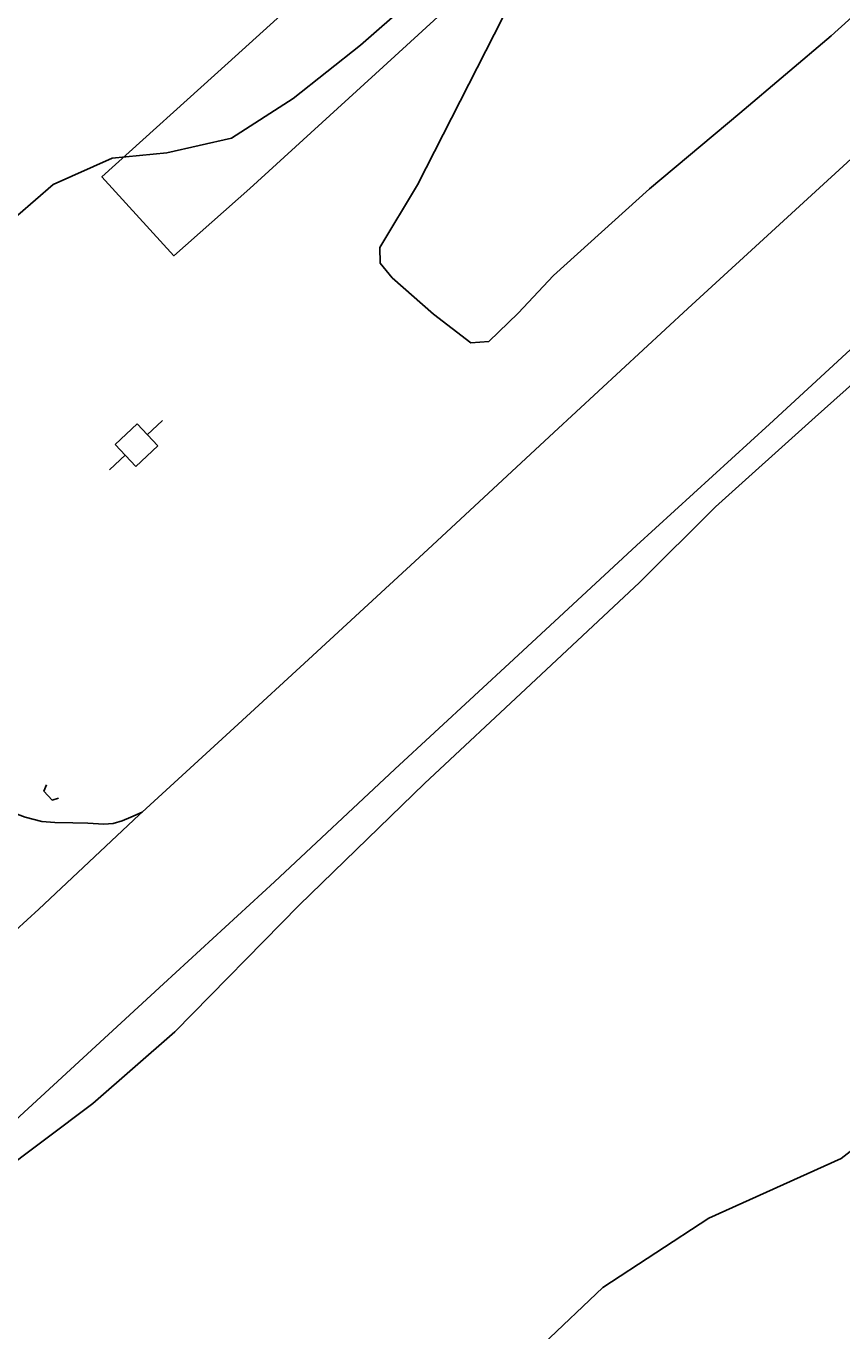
# Model space of a CAD drawing. Extents: x 2161152 to 2175754, y 602179 to 617749.
# Drawn here: x 2163733.9 to 2163869.2, y 606142.6 to 606358.9 of the extents above; entities that cross this region are included whole.
import ezdxf

# ---------------------------------------------------------------- set-up
doc = ezdxf.new("R2010")
doc.units = 0
for name, color, linetype in [('RD_EX_DR_Pipe', 7, 'Continuous'), ('RD_EX_Parking_Asphalt', 7, 'Continuous'), ('RD_EX_Parking_Conc', 7, 'Continuous'), ('RD_EX_Road', 7, 'Continuous'), ('RD_EX_UT', 7, 'Continuous'), ('RD_EX_VEG', 7, 'Continuous')]:
    doc.layers.add(name, color=color, linetype=linetype)

msp = doc.modelspace()

# ---------------------------------------------------------------- linework, layer by layer
at = {"layer": 'RD_EX_DR_Pipe'}
msp.add_lwpolyline([(2163737.29, 606233.13), (2163736.89, 606232.09), (2163738.23, 606230.61), (2163739.31, 606230.91)], dxfattribs=at)
at = {"layer": 'RD_EX_Parking_Asphalt'}
msp.add_lwpolyline([(2163730.75, 606229), (2163732, 606228.46), (2163733.79, 606227.78), (2163736.52, 606227.08), (2163738.72, 606226.88), (2163741.68, 606226.83), (2163744.19, 606226.77), (2163746.81, 606226.61), (2163748.38, 606226.71), (2163749.86, 606227.17), (2163751.29, 606227.81), (2163753.16, 606228.62)], dxfattribs=at)
at = {"layer": 'RD_EX_Parking_Conc'}
msp.add_lwpolyline([(2163880.54, 606432.42), (2163866.45, 606419.75), (2163841.8, 606396.97), (2163819, 606375.83), (2163793.14, 606352.12), (2163771.02, 606331.99), (2163758.44, 606320.82), (2163746.49, 606333.91), (2163767.44, 606352.78), (2163810.43, 606391.76), (2163832.77, 606412.4), (2163850.15, 606428.61), (2163877.48, 606453.23)], dxfattribs=at)
at = {"layer": 'RD_EX_Road'}
for points in [[(2163875.41, 606341.16), (2163843.65, 606312.1), (2163821.47, 606291.55), (2163800.55, 606272.14), (2163780.74, 606253.92), (2163769.08, 606243.22), (2163753.16, 606228.62), (2163752.68, 606228.18), (2163736.03, 606212.55), (2163720.51, 606198.38), (2163711.78, 606190.3), (2163708.15, 606186.95), (2163694.14, 606174.02), (2163673.96, 606155.38), (2163651.97, 606135.18), (2163628.42, 606113.37), (2163602.14, 606089.14), (2163584.89, 606073.34), (2163567.66, 606057.41), (2163543.67, 606035.28), (2163521.89, 606015.12)], [(2163449.16, 605916.57), (2163480.7, 605945.66), (2163507.12, 605970.04), (2163519.49, 605981.54), (2163538.78, 605999.59), (2163549.3, 606009.29), (2163566.47, 606025.19), (2163585.52, 606042.74), (2163604.13, 606059.76), (2163621.17, 606075.39), (2163643.67, 606096.22), (2163665.02, 606115.84), (2163683.11, 606132.37), (2163695.21, 606143.44), (2163711.83, 606158.88), (2163734.25, 606179.52), (2163756.74, 606200.15), (2163775.1, 606217.09), (2163795.1, 606235.76), (2163814.8, 606253.97), (2163835.17, 606272.79), (2163857.2, 606292.93), (2163879.81, 606313.76)]]:
    msp.add_lwpolyline(points, dxfattribs=at)
at = {"layer": 'RD_EX_UT'}
for p, q in [((2163752.36, 606292.97), (2163748.7, 606289.56)), ((2163755.77, 606289.3), (2163752.36, 606292.97)), ((2163756.54, 606293.51), (2163753.99, 606291.15)), ((2163748.7, 606289.56), (2163752.1, 606285.9)), ((2163750.41, 606287.83), (2163747.74, 606285.35)), ((2163752.1, 606285.9), (2163755.77, 606289.3))]:
    msp.add_line(p, q, dxfattribs=at)
at = {"layer": 'RD_EX_VEG'}
for points in [[(2163880.06, 606368.7), (2163867.47, 606357.27), (2163852.27, 606344.47), (2163837.32, 606331.9), (2163821.4, 606317.53), (2163815.53, 606311.28), (2163810.66, 606306.62), (2163807.66, 606306.39), (2163801.52, 606311.16), (2163794.62, 606317.17), (2163792.66, 606319.61), (2163792.61, 606322.18), (2163798.86, 606332.58), (2163812.98, 606360.32), (2163820.94, 606370.3), (2163825.47, 606376.51), (2163837.89, 606388.45), (2163858.83, 606407.83), (2163882.38, 606429.64)], [(2163805.63, 606369.95), (2163789.39, 606355.7), (2163778.2, 606346.89), (2163767.98, 606340.33), (2163757.26, 606337.88), (2163748.2, 606336.99), (2163738.39, 606332.62), (2163729.64, 606324.98)], [(2163522.51, 605974.72), (2163543.42, 605992.52), (2163564.29, 606011.65), (2163582.91, 606029.48), (2163594.9, 606041.15), (2163615.08, 606061.96), (2163628.18, 606075.57), (2163646.78, 606090.38), (2163665.44, 606105.76), (2163682.04, 606123.5), (2163700.82, 606141.64), (2163715.5, 606156.13), (2163728.9, 606168.3), (2163745.01, 606180.31), (2163758.6, 606192.2), (2163779.21, 606213.19), (2163799.99, 606233.36), (2163817.63, 606249.82), (2163835.67, 606266.65), (2163848.26, 606279.19), (2163864.81, 606294.08), (2163881.27, 606308.75)], [(2163871.09, 606172.79), (2163869.11, 606171.22), (2163847.13, 606161.35), (2163829.55, 606149.83), (2163809.77, 606131.06), (2163790.81, 606112.38), (2163773.32, 606093.43), (2163756.62, 606073.8), (2163739.34, 606057.01), (2163718.67, 606036.49), (2163700.64, 606017.63), (2163685.52, 606001.67), (2163669.93, 605993), (2163660.19, 605989.93), (2163647.84, 605978.37), (2163633.36, 605961.65), (2163619.03, 605946.21), (2163604.34, 605930.35), (2163591.91, 605917.07)]]:
    msp.add_lwpolyline(points, dxfattribs=at)

doc.saveas('drawing.dxf')
